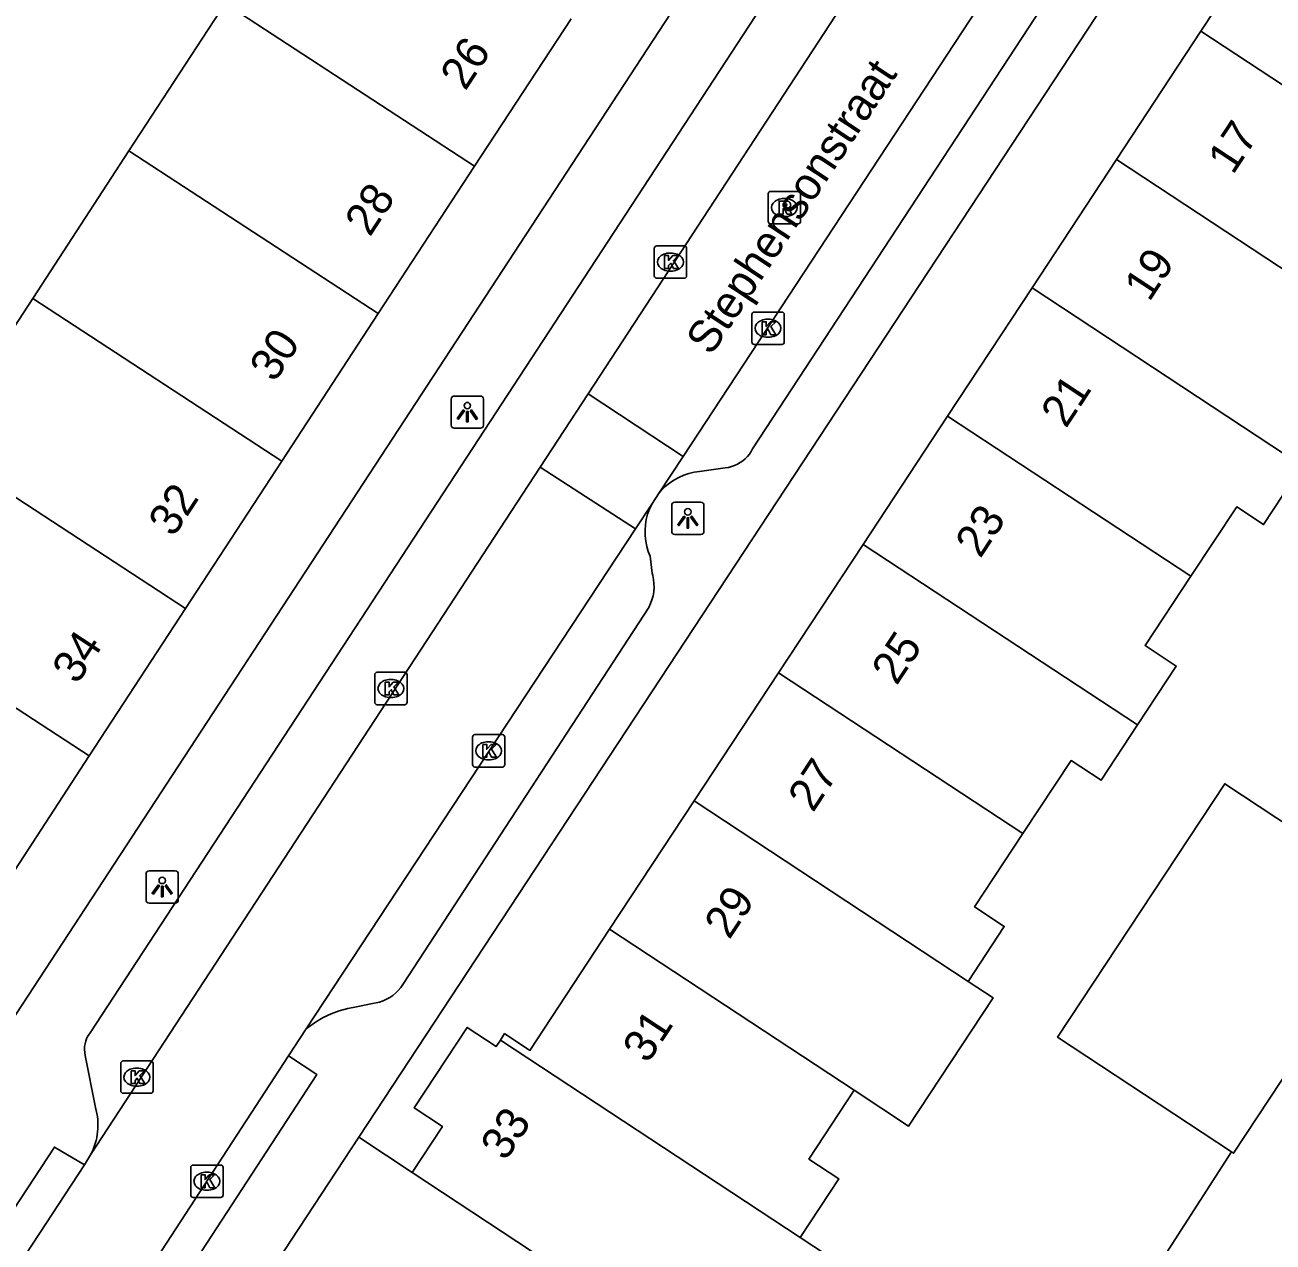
# Model space of a CAD drawing. Extents: x 159280 to 160375, y 384531 to 385872.
# Drawn here: x 159823.4 to 159861.99, y 385041.51 to 385079.14 of the extents above; entities that cross this region are included whole.
import ezdxf

# ---------------------------------------------------------------- set-up
doc = ezdxf.new("R2010")
doc.units = 0
for name, color, linetype in [('IMGEO_Kolk', 7, 'Continuous'), ('IMGEO_Lichtpunt', 7, 'Continuous'), ('IMGEO_Openbare_ruimte_label', 7, 'Continuous'), ('IMGEO_Pand', 7, 'Continuous'), ('IMGEO_Pand_nummerreeks', 7, 'Continuous'), ('IMGEO_Rijbaan_lokaal_open', 7, 'Continuous'), ('IMGEO_Rioolput', 7, 'Continuous'), ('IMGEO_Voetpad_open', 7, 'Continuous')]:
    doc.layers.add(name, color=color, linetype=linetype)

msp = doc.modelspace()

# ---------------------------------------------------------------- linework, layer by layer
at = {"layer": 'IMGEO_Kolk'}
for p, q in [((159842.856, 385071.38), (159842.856, 385072.232)), ((159842.931, 385072.306), (159843.783, 385072.306)), ((159843.344, 385072.086), (159843.369, 385072.086)), ((159843.857, 385072.232), (159843.857, 385071.38)), ((159843.783, 385071.306), (159842.931, 385071.306)), ((159843.367, 385071.526), (159843.342, 385071.526)), ((159845.872, 385069.334), (159845.872, 385070.186)), ((159845.947, 385070.26), (159846.799, 385070.26)), ((159846.873, 385070.186), (159846.873, 385069.334)), ((159846.36, 385070.04), (159846.385, 385070.04)), ((159846.383, 385069.48), (159846.358, 385069.48)), ((159846.799, 385069.26), (159845.947, 385069.26)), ((159834.214, 385058.196), (159834.214, 385059.048)), ((159834.289, 385059.122), (159835.141, 385059.122)), ((159835.215, 385059.048), (159835.215, 385058.196)), ((159834.702, 385058.902), (159834.727, 385058.902)), ((159834.725, 385058.342), (159834.7, 385058.342)), ((159835.141, 385058.122), (159834.289, 385058.122)), ((159837.235, 385056.269), (159837.235, 385057.121)), ((159837.31, 385057.195), (159838.162, 385057.195)), ((159838.236, 385057.121), (159838.236, 385056.269)), ((159837.723, 385056.975), (159837.748, 385056.975)), ((159837.746, 385056.415), (159837.721, 385056.415)), ((159838.162, 385056.195), (159837.31, 385056.195)), ((159826.359, 385046.181), (159826.359, 385047.033)), ((159826.434, 385047.107), (159827.286, 385047.107)), ((159827.36, 385047.033), (159827.36, 385046.181)), ((159826.847, 385046.887), (159826.872, 385046.887)), ((159826.87, 385046.327), (159826.845, 385046.327)), ((159827.286, 385046.107), (159826.434, 385046.107)), ((159828.6, 385043.889), (159829.452, 385043.889)), ((159828.525, 385042.963), (159828.525, 385043.815)), ((159829.013, 385043.669), (159829.038, 385043.669)), ((159829.526, 385043.815), (159829.526, 385042.963)), ((159829.036, 385043.109), (159829.011, 385043.109)), ((159829.452, 385042.889), (159828.6, 385042.889))]:
    msp.add_line(p, q, dxfattribs=at)
for points in [[(159842.856, 385071.38), (159842.856, 385072.232)], [(159842.931, 385072.306), (159843.783, 385072.306)], [(159843.857, 385072.232), (159843.857, 385071.38)], [(159843.177, 385072.006), (159843.3, 385072.006), (159843.3, 385071.855), (159843.43, 385072.006), (159843.594, 385072.006), (159843.448, 385071.855), (159843.601, 385071.606), (159843.449, 385071.606), (159843.364, 385071.77), (159843.3, 385071.703), (159843.3, 385071.606), (159843.177, 385071.606), (159843.177, 385072.006)], [(159843.783, 385071.306), (159842.931, 385071.306)], [(159845.872, 385069.334), (159845.872, 385070.186)], [(159845.947, 385070.26), (159846.799, 385070.26)], [(159846.873, 385070.186), (159846.873, 385069.334)], [(159846.193, 385069.96), (159846.316, 385069.96), (159846.316, 385069.809), (159846.446, 385069.96), (159846.61, 385069.96), (159846.464, 385069.809), (159846.617, 385069.56), (159846.465, 385069.56), (159846.38, 385069.724), (159846.316, 385069.657), (159846.316, 385069.56), (159846.193, 385069.56), (159846.193, 385069.96)], [(159846.799, 385069.26), (159845.947, 385069.26)], [(159834.214, 385058.196), (159834.214, 385059.048)], [(159834.289, 385059.122), (159835.141, 385059.122)], [(159835.215, 385059.048), (159835.215, 385058.196)], [(159834.535, 385058.822), (159834.658, 385058.822), (159834.658, 385058.671), (159834.788, 385058.822), (159834.952, 385058.822), (159834.806, 385058.671), (159834.959, 385058.422), (159834.807, 385058.422), (159834.722, 385058.586), (159834.658, 385058.519), (159834.658, 385058.422), (159834.535, 385058.422), (159834.535, 385058.822)], [(159835.141, 385058.122), (159834.289, 385058.122)], [(159837.235, 385056.269), (159837.235, 385057.121)], [(159837.31, 385057.195), (159838.162, 385057.195)], [(159838.236, 385057.121), (159838.236, 385056.269)], [(159837.556, 385056.895), (159837.679, 385056.895), (159837.679, 385056.744), (159837.809, 385056.895), (159837.973, 385056.895), (159837.827, 385056.744), (159837.98, 385056.495), (159837.828, 385056.495), (159837.743, 385056.659), (159837.679, 385056.592), (159837.679, 385056.495), (159837.556, 385056.495), (159837.556, 385056.895)], [(159838.162, 385056.195), (159837.31, 385056.195)], [(159826.359, 385046.181), (159826.359, 385047.033)], [(159826.434, 385047.107), (159827.286, 385047.107)], [(159827.36, 385047.033), (159827.36, 385046.181)], [(159826.68, 385046.807), (159826.803, 385046.807), (159826.803, 385046.656), (159826.933, 385046.807), (159827.097, 385046.807), (159826.951, 385046.656), (159827.104, 385046.407), (159826.952, 385046.407), (159826.867, 385046.571), (159826.803, 385046.504), (159826.803, 385046.407), (159826.68, 385046.407), (159826.68, 385046.807)], [(159827.286, 385046.107), (159826.434, 385046.107)], [(159828.6, 385043.889), (159829.452, 385043.889)], [(159828.525, 385042.963), (159828.525, 385043.815)], [(159828.846, 385043.589), (159828.969, 385043.589), (159828.969, 385043.438), (159829.099, 385043.589), (159829.263, 385043.589), (159829.117, 385043.438), (159829.27, 385043.189), (159829.118, 385043.189), (159829.033, 385043.353), (159828.969, 385043.286), (159828.969, 385043.189), (159828.846, 385043.189), (159828.846, 385043.589)], [(159829.526, 385043.815), (159829.526, 385042.963)], [(159829.452, 385042.889), (159828.6, 385042.889)]]:
    msp.add_lwpolyline(points, dxfattribs=at)
for centre, start, end in [((159842.933, 385072.23), 91.552, 178.448), ((159842.933, 385072.23), 91.552, 178.448), ((159843.781, 385072.23), 1.552, 88.448), ((159843.781, 385072.23), 1.552, 88.448), ((159842.933, 385071.382), 181.552, 268.448), ((159842.933, 385071.382), 181.552, 268.448), ((159843.781, 385071.382), 271.552, 358.448), ((159843.781, 385071.382), 271.552, 358.448), ((159845.949, 385070.184), 91.552, 178.448), ((159845.949, 385070.184), 91.552, 178.448), ((159846.797, 385070.184), 1.552, 88.448), ((159846.797, 385070.184), 1.552, 88.448), ((159845.949, 385069.336), 181.552, 268.448), ((159845.949, 385069.336), 181.552, 268.448), ((159846.797, 385069.336), 271.552, 358.448), ((159846.797, 385069.336), 271.552, 358.448), ((159834.291, 385059.046), 91.552, 178.448), ((159834.291, 385059.046), 91.552, 178.448), ((159835.139, 385059.046), 1.552, 88.448), ((159835.139, 385059.046), 1.552, 88.448), ((159834.291, 385058.198), 181.552, 268.448), ((159834.291, 385058.198), 181.552, 268.448), ((159835.139, 385058.198), 271.552, 358.448), ((159835.139, 385058.198), 271.552, 358.448), ((159837.312, 385057.119), 91.552, 178.448), ((159837.312, 385057.119), 91.552, 178.448), ((159838.16, 385057.119), 1.552, 88.448), ((159838.16, 385057.119), 1.552, 88.448), ((159837.312, 385056.271), 181.552, 268.448), ((159837.312, 385056.271), 181.552, 268.448), ((159838.16, 385056.271), 271.552, 358.448), ((159838.16, 385056.271), 271.552, 358.448), ((159826.436, 385047.031), 91.552, 178.448), ((159826.436, 385047.031), 91.552, 178.448), ((159827.284, 385047.031), 1.552, 88.448), ((159827.284, 385047.031), 1.552, 88.448), ((159826.436, 385046.183), 181.552, 268.448), ((159826.436, 385046.183), 181.552, 268.448), ((159827.284, 385046.183), 271.552, 358.448), ((159827.284, 385046.183), 271.552, 358.448), ((159828.602, 385043.813), 91.552, 178.448), ((159828.602, 385043.813), 91.552, 178.448), ((159829.45, 385043.813), 1.552, 88.448), ((159829.45, 385043.813), 1.552, 88.448), ((159828.602, 385042.965), 181.552, 268.448), ((159828.602, 385042.965), 181.552, 268.448), ((159829.45, 385042.965), 271.552, 358.448), ((159829.45, 385042.965), 271.552, 358.448)]:
    msp.add_arc(centre, 0.0765, start, end, dxfattribs=at)
for centre, major_axis, ratio, start_param, end_param in [((159843.343, 385071.806), (-0.387, 0.002), 0.722429, 4.712389, 7.853982), ((159843.368, 385071.806), (-0.39, 0.002), 0.717154, 1.570796, 4.712389), ((159846.359, 385069.76), (-0.387, 0.002), 0.722429, 4.712389, 7.853982), ((159846.384, 385069.76), (-0.39, 0.002), 0.717154, 1.570796, 4.712389), ((159834.701, 385058.622), (-0.387, 0.002), 0.722429, 4.712389, 7.853982), ((159834.726, 385058.622), (-0.39, 0.002), 0.717154, 1.570796, 4.712389), ((159837.722, 385056.695), (-0.387, 0.002), 0.722429, 4.712389, 7.853982), ((159837.747, 385056.695), (-0.39, 0.002), 0.717154, 1.570796, 4.712389), ((159826.846, 385046.607), (-0.387, 0.002), 0.722429, 4.712389, 7.853982), ((159826.871, 385046.607), (-0.39, 0.002), 0.717154, 1.570796, 4.712389), ((159829.012, 385043.389), (-0.387, 0.002), 0.722429, 4.712389, 7.853982), ((159829.037, 385043.389), (-0.39, 0.002), 0.717154, 1.570796, 4.712389)]:
    msp.add_ellipse(centre, major_axis=major_axis, ratio=ratio, start_param=start_param, end_param=end_param, dxfattribs=at)
at = {"layer": 'IMGEO_Lichtpunt'}
for p, q in [((159836.577, 385067.57), (159836.577, 385066.763)), ((159836.577, 385067.57), (159836.577, 385066.763)), ((159837.479, 385067.665), (159836.671, 385067.665)), ((159837.479, 385067.665), (159836.671, 385067.665)), ((159837.573, 385066.763), (159837.573, 385067.57)), ((159837.573, 385066.763), (159837.573, 385067.57)), ((159836.671, 385066.669), (159837.479, 385066.669)), ((159836.671, 385066.669), (159837.479, 385066.669)), ((159844.297, 385064.381), (159843.489, 385064.381)), ((159844.297, 385064.381), (159843.489, 385064.381)), ((159843.395, 385064.286), (159843.395, 385063.479)), ((159843.395, 385064.286), (159843.395, 385063.479)), ((159844.391, 385063.479), (159844.391, 385064.286)), ((159844.391, 385063.479), (159844.391, 385064.286)), ((159843.489, 385063.385), (159844.297, 385063.385)), ((159843.489, 385063.385), (159844.297, 385063.385)), ((159827.145, 385052.89), (159827.145, 385052.083)), ((159827.145, 385052.89), (159827.145, 385052.083)), ((159828.047, 385052.985), (159827.239, 385052.985)), ((159828.047, 385052.985), (159827.239, 385052.985)), ((159828.141, 385052.083), (159828.141, 385052.89)), ((159828.141, 385052.083), (159828.141, 385052.89)), ((159827.239, 385051.989), (159828.047, 385051.989)), ((159827.239, 385051.989), (159828.047, 385051.989))]:
    msp.add_line(p, q, dxfattribs=at)
for points in [[(159836.951, 385067.234), (159836.99, 385067.206), (159836.802, 385066.944), (159836.764, 385066.971), (159836.951, 385067.234)], [(159837.053, 385067.186), (159837.1, 385067.186), (159837.1, 385066.864), (159837.053, 385066.864), (159837.053, 385067.186)], [(159837.163, 385067.206), (159837.201, 385067.233), (159837.388, 385066.971), (159837.349, 385066.943), (159837.163, 385067.206)], [(159843.769, 385063.95), (159843.808, 385063.922), (159843.62, 385063.66), (159843.582, 385063.687), (159843.769, 385063.95)], [(159843.981, 385063.922), (159844.019, 385063.949), (159844.206, 385063.687), (159844.167, 385063.659), (159843.981, 385063.922)], [(159843.871, 385063.902), (159843.918, 385063.902), (159843.918, 385063.58), (159843.871, 385063.58), (159843.871, 385063.902)], [(159827.519, 385052.554), (159827.558, 385052.526), (159827.37, 385052.264), (159827.332, 385052.291), (159827.519, 385052.554)], [(159827.621, 385052.506), (159827.668, 385052.506), (159827.668, 385052.184), (159827.621, 385052.184), (159827.621, 385052.506)], [(159827.731, 385052.526), (159827.769, 385052.553), (159827.956, 385052.291), (159827.917, 385052.263), (159827.731, 385052.526)]]:
    msp.add_lwpolyline(points, dxfattribs=at)
for centre in [(159837.076, 385067.368), (159843.894, 385064.084), (159827.644, 385052.688)]:
    msp.add_circle(centre, 0.0994, dxfattribs=at)
for centre, start, end in [((159836.671, 385067.57), 90, 180), ((159836.671, 385067.57), 90, 180), ((159837.479, 385067.57), 0, 90), ((159837.479, 385067.57), 0, 90), ((159836.671, 385066.763), 180, 270), ((159836.671, 385066.763), 180, 270), ((159837.479, 385066.763), 270, 0), ((159837.479, 385066.763), 270, 360), ((159843.489, 385064.286), 90, 180), ((159843.489, 385064.286), 90, 180), ((159844.297, 385064.286), 0, 90), ((159844.297, 385064.286), 0, 90), ((159843.489, 385063.479), 180, 270), ((159843.489, 385063.479), 180, 270), ((159844.297, 385063.479), 270, 0), ((159844.297, 385063.479), 270, 360), ((159827.239, 385052.89), 90, 180), ((159827.239, 385052.89), 90, 180), ((159828.047, 385052.89), 0, 90), ((159828.047, 385052.89), 0, 90), ((159827.239, 385052.083), 180, 270), ((159827.239, 385052.083), 180, 270), ((159828.047, 385052.083), 270, 0), ((159828.047, 385052.083), 270, 360)]:
    msp.add_arc(centre, 0.0946, start, end, dxfattribs=at)
at = {"layer": 'IMGEO_Pand'}
for points in [[(159859.758, 385078.944), (159862.369, 385082.909)], [(159826.615, 385075.241), (159829.591, 385079.802)], [(159837.303, 385074.77), (159829.591, 385079.802)], [(159840.283, 385079.328), (159837.303, 385074.77)], [(159857.146, 385074.977), (159859.758, 385078.944)], [(159868.14, 385073.426), (159859.758, 385078.944)], [(159823.639, 385070.681), (159826.615, 385075.241)], [(159826.615, 385075.241), (159834.323, 385070.212)], [(159837.303, 385074.77), (159834.323, 385070.212)], [(159854.535, 385071.01), (159857.146, 385074.977)], [(159864.717, 385069.993), (159857.146, 385074.977)], [(159851.923, 385067.044), (159854.535, 385071.01)], [(159862.891, 385065.51), (159854.535, 385071.01)], [(159820.662, 385066.12), (159823.639, 385070.681)], [(159823.639, 385070.681), (159831.342, 385065.654)], [(159834.323, 385070.212), (159831.342, 385065.654)], [(159849.312, 385063.077), (159851.923, 385067.044)], [(159851.923, 385067.044), (159859.445, 385062.1)], [(159828.362, 385061.096), (159820.662, 385066.12)], [(159831.342, 385065.654), (159828.362, 385061.096)], [(159859.445, 385062.1), (159860.865, 385064.235), (159861.693, 385063.69), (159862.891, 385065.51)], [(159846.7, 385059.11), (159849.312, 385063.077)], [(159857.794, 385057.494), (159849.312, 385063.077)], [(159859.445, 385062.1), (159858.03, 385059.95), (159858.994, 385059.316), (159857.794, 385057.494)], [(159825.382, 385056.538), (159817.686, 385061.559)], [(159828.362, 385061.096), (159825.382, 385056.538)], [(159844.089, 385055.145), (159846.7, 385059.11)], [(159846.7, 385059.11), (159854.254, 385054.137)], [(159857.794, 385057.494), (159856.669, 385055.785), (159855.741, 385056.396), (159854.254, 385054.137)], [(159825.382, 385056.538), (159822.402, 385051.98)], [(159860.705, 385044.294), (159855.324, 385047.844), (159860.494, 385055.679), (159865.835, 385052.155)], [(159841.477, 385051.178), (159844.089, 385055.145)], [(159852.561, 385049.568), (159844.089, 385055.145)], [(159854.254, 385054.137), (159852.761, 385051.869), (159853.679, 385051.265), (159852.561, 385049.568)], [(159860.705, 385044.294), (159860.767, 385044.253), (159865.937, 385052.088), (159865.835, 385052.155)], [(159838.097, 385047.752), (159838.228, 385047.952), (159839.013, 385047.435), (159841.477, 385051.178)], [(159841.477, 385051.178), (159849.039, 385046.2)], [(159849.039, 385046.2), (159850.721, 385045.093), (159853.333, 385049.06), (159852.561, 385049.568)], [(159835.368, 385043.657), (159836.306, 385045.081), (159835.435, 385045.655), (159837.072, 385048.142), (159837.966, 385047.553), (159838.097, 385047.752)], [(159838.097, 385047.752), (159847.364, 385041.651)], [(159849.039, 385046.2), (159847.638, 385044.072), (159848.559, 385043.466), (159847.364, 385041.651)], [(159835.368, 385043.657), (159839.545, 385040.907), (159848.156, 385035.239)], [(159847.364, 385041.651), (159848.212, 385041.088), (159846.901, 385039.097), (159849.548, 385037.353), (159848.156, 385035.239)]]:
    msp.add_lwpolyline(points, dxfattribs=at)
at = {"layer": 'IMGEO_Rijbaan_lokaal_open'}
for points in [[(159854.507, 385088.679), (159840.809, 385067.729)], [(159843.749, 385065.792), (159857.511, 385086.742)], [(159840.809, 385067.729), (159839.332, 385065.469)], [(159843.749, 385065.792), (159840.809, 385067.729)], [(159843.006, 385064.668), (159843.749, 385065.792)], [(159839.332, 385065.469), (159825.427, 385044.202)], [(159839.332, 385065.469), (159842.275, 385063.562)], [(159843.006, 385064.668), (159842.777, 385064.322)], [(159842.275, 385063.562), (159842.777, 385064.322)], [(159832.097, 385048.096), (159842.275, 385063.562)], [(159832.097, 385048.096), (159831.552, 385047.261)], [(159826.913, 385040.145), (159831.552, 385047.261)], [(159831.172, 385040.875), (159833.719, 385044.747)], [(159833.719, 385044.747), (159835.368, 385043.657)], [(159854.887, 385035.272), (159860.705, 385044.294)], [(159823.433, 385041.141), (159825.237, 385043.891)], [(159825.237, 385043.891), (159825.427, 385044.202)]]:
    msp.add_lwpolyline(points, dxfattribs=at)
at = {"layer": 'IMGEO_Rioolput'}
for p, q in [((159846.452, 385073.99), (159847.304, 385073.99)), ((159846.377, 385073.064), (159846.377, 385073.916)), ((159846.865, 385073.77), (159846.89, 385073.77)), ((159847.378, 385073.916), (159847.378, 385073.064)), ((159846.888, 385073.21), (159846.863, 385073.21)), ((159847.304, 385072.99), (159846.452, 385072.99))]:
    msp.add_line(p, q, dxfattribs=at)
for points in [[(159846.452, 385073.99), (159847.304, 385073.99)], [(159846.377, 385073.064), (159846.377, 385073.916)], [(159846.966, 385073.688), (159846.714, 385073.69), (159846.714, 385073.29)], [(159846.892, 385073.609), (159846.838, 385073.609), (159846.838, 385073.528)], [(159847.378, 385073.916), (159847.378, 385073.064)], [(159846.714, 385073.29), (159846.838, 385073.29), (159846.838, 385073.452), (159846.849, 385073.452)], [(159846.838, 385073.528), (159846.89, 385073.528)], [(159846.896, 385073.423), (159846.967, 385073.29), (159847.107, 385073.29), (159847.042, 385073.416)], [(159847.304, 385072.99), (159846.452, 385072.99)]]:
    msp.add_lwpolyline(points, dxfattribs=at)
for centre, radius, start, end in [((159846.454, 385073.914), 0.0765, 91.552, 178.448), ((159846.454, 385073.914), 0.0765, 91.552, 178.448), ((159847.302, 385073.914), 0.0765, 1.552, 88.448), ((159847.302, 385073.914), 0.0765, 1.552, 88.448), ((159846.898, 385073.513), 0.0964, 77.0061, 93.1865), ((159846.912, 385073.57), 0.0378, 276.6634, 79.6772), ((159846.965, 385073.578), 0.109, 350.3612, 89.416), ((159846.848, 385073.399), 0.0533, 26.0293, 88.6989), ((159846.874, 385073.717), 0.19, 274.7715, 282.9687), ((159846.963, 385073.578), 0.112, 277.5842, 350.9817), ((159846.947, 385073.363), 0.108, 29.5134, 73.7905), ((159846.454, 385073.066), 0.0765, 181.552, 268.448), ((159846.454, 385073.066), 0.0765, 181.552, 268.448), ((159847.302, 385073.066), 0.0765, 271.552, 358.448), ((159847.302, 385073.066), 0.0765, 271.552, 358.448)]:
    msp.add_arc(centre, radius, start, end, dxfattribs=at)
for centre, major_axis, ratio, start_param, end_param in [((159846.864, 385073.49), (-0.387, 0.002), 0.722429, 4.712389, 7.853982), ((159846.889, 385073.49), (-0.39, 0.002), 0.717154, 1.570796, 4.712389)]:
    msp.add_ellipse(centre, major_axis=major_axis, ratio=ratio, start_param=start_param, end_param=end_param, dxfattribs=at)
at = {"layer": 'IMGEO_Voetpad_open'}
for points in [[(159879.125, 385130.58), (159861.509, 385103.606), (159859.27, 385102.871), (159858.834, 385103.137), (159856.255, 385099.209), (159821.511, 385046.099), (159819.421, 385047.421)], [(159825.412, 385047.978), (159857.245, 385096.635)], [(159833.719, 385044.747), (159864.782, 385091.975), (159866.293, 385090.902), (159866.572, 385091.228), (159866.721, 385091.454)], [(159857.875, 385084.327), (159845.898, 385066.033), (159845.852, 385065.952), (159845.797, 385065.871), (159845.735, 385065.796), (159845.666, 385065.726), (159845.591, 385065.663), (159845.51, 385065.606), (159845.425, 385065.557), (159845.336, 385065.516), (159845.244, 385065.483), (159845.149, 385065.458), (159845.052, 385065.442), (159844.253, 385065.334), (159844.087, 385065.309), (159843.925, 385065.27), (159843.766, 385065.216), (159843.613, 385065.148), (159843.466, 385065.067), (159843.328, 385064.973), (159843.198, 385064.867), (159843.078, 385064.75), (159843.006, 385064.668)], [(159842.777, 385064.322), (159842.707, 385064.169), (159842.651, 385064.011), (159842.61, 385063.848), (159842.583, 385063.683), (159842.571, 385063.515), (159842.574, 385063.347), (159842.592, 385063.18), (159842.625, 385063.016), (159842.672, 385062.855), (159842.725, 385062.718), (159842.793, 385062.185), (159842.811, 385062.118), (159842.834, 385061.993), (159842.847, 385061.867), (159842.848, 385061.74), (159842.838, 385061.613), (159842.817, 385061.488), (159842.784, 385061.365), (159842.741, 385061.245), (159842.687, 385061.13), (159835.1, 385049.5), (159835.083, 385049.472), (159835.017, 385049.378), (159834.943, 385049.29), (159834.862, 385049.209), (159834.773, 385049.136), (159834.678, 385049.07), (159834.578, 385049.014), (159834.474, 385048.967), (159834.365, 385048.929), (159834.254, 385048.901), (159834.14, 385048.883), (159833.646, 385048.778), (159833.379, 385048.73), (159833.116, 385048.658), (159832.862, 385048.564), (159832.617, 385048.447), (159832.383, 385048.308), (159832.162, 385048.149), (159832.097, 385048.096)], [(159825.582, 385045.67), (159825.262, 385047.271)], [(159831.552, 385047.261), (159832.423, 385046.693), (159827.784, 385039.577), (159826.913, 385040.145)], [(159820.999, 385037.432), (159820.1, 385038.028), (159824.31, 385044.446), (159825.237, 385043.891)]]:
    msp.add_lwpolyline(points, dxfattribs=at)
for centre, radius, start, end in [((159826.089, 385047.465), 0.849, 142.839, 193.204), ((159823.693, 385045.127), 1.965, 331.9132, 16.0322)]:
    msp.add_arc(centre, radius, start, end, dxfattribs=at)

# ---------------------------------------------------------------- texts
at = {"layer": 'IMGEO_Openbare_ruimte_label'}
msp.add_text('Stephensonstraat', height=1, rotation=56.5484, dxfattribs=at).set_placement((159844.613, 385068.881))
at = {"layer": 'IMGEO_Pand_nummerreeks'}
for s, rotation, p in [('26', 56.8202, (159837.016, 385077.072)), ('17', 56.6392, (159860.745, 385074.477)), ('28', 56.8202, (159834.064, 385072.558)), ('19', 56.6369, (159858.158, 385070.549)), ('30', 56.8202, (159831.121, 385068.056)), ('21', 56.6369, (159855.584, 385066.639)), ('32', 56.8202, (159827.992, 385063.271)), ('23', 56.6392, (159852.936, 385062.617)), ('34', 56.8202, (159825.016, 385058.719)), ('25', 56.6392, (159850.35, 385058.689)), ('27', 56.6392, (159847.764, 385054.761)), ('29', 56.6369, (159845.177, 385050.833)), ('31', 56.6392, (159842.653, 385046.999)), ('33', 56.6462, (159838.26, 385043.982))]:
    msp.add_text(s, height=1, rotation=rotation, dxfattribs=at).set_placement(p)

doc.saveas('drawing.dxf')
